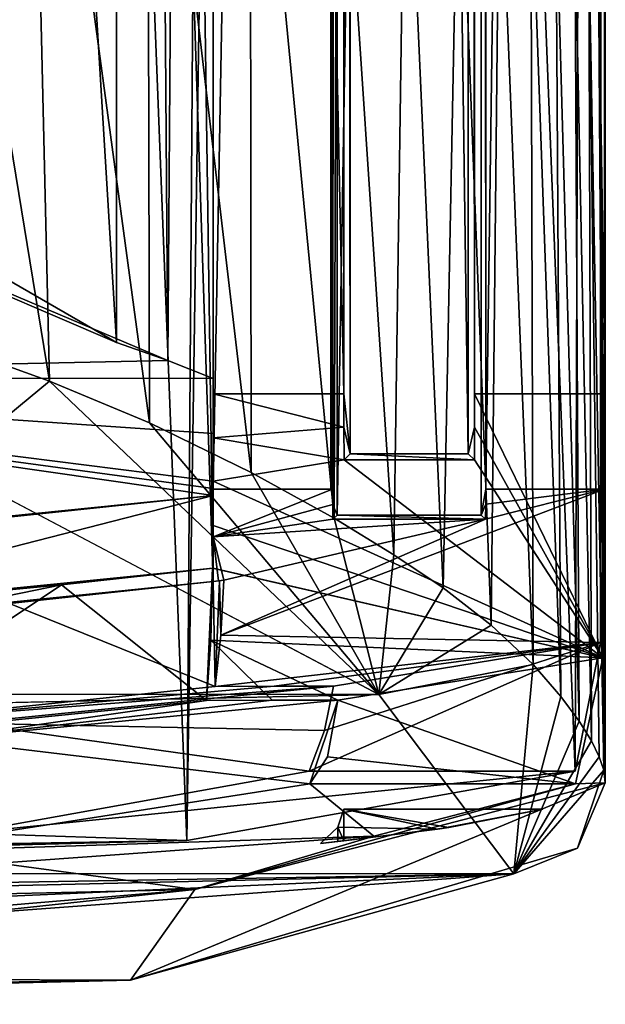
# Model space of a CAD drawing. Extents: x -250 to 250, y -430 to 356.
# Tile 510 of 656: x 236.52 to 241, y -430.09 to -422.56. Entities that reach past the tile are written whole.
import ezdxf

# ---------------------------------------------------------------- set-up
doc = ezdxf.new("R2010")
doc.units = 0
doc.header["$LTSCALE"] = 26.699852
for name, color, linetype in [('4433', 7, 'CONTINUOUS'), ('4495', 7, 'CONTINUOUS'), ('4507', 7, 'CONTINUOUS'), ('4520', 7, 'CONTINUOUS'), ('4540', 7, 'CONTINUOUS'), ('4558', 7, 'CONTINUOUS'), ('4660', 7, 'CONTINUOUS'), ('4697', 7, 'CONTINUOUS'), ('4719', 7, 'CONTINUOUS'), ('4723', 7, 'CONTINUOUS'), ('4746', 7, 'CONTINUOUS'), ('4781', 7, 'CONTINUOUS'), ('4802', 7, 'CONTINUOUS'), ('4824', 7, 'CONTINUOUS'), ('4867', 7, 'CONTINUOUS'), ('4886', 7, 'CONTINUOUS'), ('4895', 7, 'CONTINUOUS'), ('4907', 7, 'CONTINUOUS'), ('4914', 7, 'CONTINUOUS'), ('4919', 7, 'CONTINUOUS'), ('4923', 7, 'CONTINUOUS'), ('4939', 7, 'CONTINUOUS'), ('4942', 7, 'CONTINUOUS'), ('4968', 7, 'CONTINUOUS'), ('4977', 7, 'CONTINUOUS'), ('4979', 7, 'CONTINUOUS'), ('4984', 7, 'CONTINUOUS'), ('4992', 7, 'CONTINUOUS'), ('5003', 7, 'CONTINUOUS'), ('5014', 7, 'CONTINUOUS'), ('5019', 7, 'CONTINUOUS'), ('5027', 7, 'CONTINUOUS'), ('5039', 7, 'CONTINUOUS'), ('5054', 7, 'CONTINUOUS'), ('5058', 7, 'CONTINUOUS'), ('5095', 7, 'CONTINUOUS'), ('5110', 7, 'CONTINUOUS'), ('5116', 7, 'CONTINUOUS'), ('5117', 7, 'CONTINUOUS'), ('5120', 7, 'CONTINUOUS'), ('5121', 7, 'CONTINUOUS'), ('5122', 7, 'CONTINUOUS'), ('5123', 7, 'CONTINUOUS')]:
    doc.layers.add(name, color=color, linetype=linetype)

msp = doc.modelspace()

# ---------------------------------------------------------------- linework, layer by layer
at = {"layer": '4433', "color": 7, "linetype": 'CONTINUOUS'}
for points in [[(238, -426.8565, -5.1962), (238, -376.9463, -5.1962), (237.5, -392.2, -6.3048), (238, -426.8565, -5.1962)], [(237.5, -411.7, -6.3048), (238, -426.8565, -5.1962), (237.5, -392.2, -6.3048), (237.5, -411.7, -6.3048)], [(234.8267, -427.1815, -9.9718), (237.5, -411.7, -6.3048), (233.1748, -416.1966, -11.3654), (234.8267, -427.1815, -9.9718)], [(234.8267, -427.1815, -9.9718), (238, -426.8565, -5.1962), (237.5, -411.7, -6.3048), (234.8267, -427.1815, -9.9718)], [(238.9218, -427.6571, -1.478), (236.1032, -427.9408, -8.5276), (238.8533, -427.9973, -2.0212), (238.9218, -427.6571, -1.478)], [(238.7349, -428.3078, -2.7114), (236.1032, -427.9408, -8.5276), (236.0956, -428.7821, -8.5375), (238.7349, -428.3078, -2.7114)], [(238.8533, -427.9973, -2.0212), (236.1032, -427.9408, -8.5276), (238.7349, -428.3078, -2.7114), (238.8533, -427.9973, -2.0212)]]:
    msp.add_3dface(points, dxfattribs=at)
at = {"layer": '4495', "color": 7, "linetype": 'CONTINUOUS'}
for points in [[(238, -426.1502), (238, -426.1502, -0.4), (238.914, -426.1502, -0.4), (238, -426.1502)], [(238.9, -426.1502, 0), (238, -426.1502), (238.914, -426.1502, -0.4), (238.9, -426.1502, 0)]]:
    msp.add_3dface(points, dxfattribs=at)
at = {"layer": '4507', "color": 7, "linetype": 'CONTINUOUS'}
for points in [[(240.0863, -360.5541, -0.4), (240.0514, -360.589, -1.4), (240.0863, -426.1502, -0.4), (240.0863, -360.5541, -0.4)], [(240.0863, -426.1502, -0.4), (240.0514, -360.589, -1.4), (240.0514, -426.3487, -1.4), (240.0863, -426.1502, -0.4)], [(240.0863, -426.1502, -0.4), (240.0514, -426.3487, -1.4), (240.0851, -426.2665, -0.4343), (240.0863, -426.1502, -0.4)], [(240.0514, -426.3487, -1.4), (240.0837, -426.381, -0.4742), (240.0851, -426.2665, -0.4343), (240.0514, -426.3487, -1.4)]]:
    msp.add_3dface(points, dxfattribs=at)
at = {"layer": '4520', "color": 7, "linetype": 'CONTINUOUS'}
for points in [[(238.0158, -427.6606, -1.4827), (238, -426.8565, -1.6155), (236.4435, -427.0254, -6.3763), (238.0158, -427.6606, -1.4827)], [(238, -426.8565, -1.6155), (238.0158, -427.6606, -1.4827), (238.0479, -426.851, -1.1675), (238, -426.8565, -1.6155)], [(238.0158, -427.6606, -1.4827), (238.0591, -427.267, -1.0342), (238.0479, -426.851, -1.1675), (238.0158, -427.6606, -1.4827)], [(238.0591, -427.267, -1.0342), (238.081, -426.8472, -0.7061), (238.0479, -426.851, -1.1675), (238.0591, -427.267, -1.0342)], [(235.4415, -427.9284, -7.911), (238.0158, -427.6606, -1.4827), (236.4435, -427.0254, -6.3763), (235.4415, -427.9284, -7.911)]]:
    msp.add_3dface(points, dxfattribs=at)
at = {"layer": '4540', "color": 7, "linetype": 'CONTINUOUS'}
for points in [[(240.995, -360.7313, -0.4), (240.7686, -428.3078, -2.7114), (238.6176, -373.6, -8.4001), (240.995, -360.7313, -0.4)], [(240.7686, -428.3078, -2.7114), (240.995, -360.7313, -0.4), (240.9628, -427.3248, -1.0902), (240.7686, -428.3078, -2.7114)], [(240.9628, -427.3248, -1.0902), (240.995, -360.7313, -0.4), (240.995, -426.1502, -0.4), (240.9628, -427.3248, -1.0902)], [(238.6176, -373.6, -8.4001), (237.8001, -428.8398, -9.5999), (238.1796, -375.0277, -9.0719), (238.6176, -373.6, -8.4001)], [(240.7686, -428.3078, -2.7114), (237.8001, -428.8398, -9.5999), (238.6176, -373.6, -8.4001), (240.7686, -428.3078, -2.7114)], [(237.8001, -428.8398, -9.5999), (237.1278, -411.6052, -10.4363), (238.1796, -375.0277, -9.0719), (237.8001, -428.8398, -9.5999)], [(237.8001, -428.8398, -9.5999), (232, -428.9898, -14.3875), (237.1278, -411.6052, -10.4363), (237.8001, -428.8398, -9.5999)], [(237.1278, -411.6052, -10.4363), (232, -428.9898, -14.3875), (236.379, -413.9185, -11.248), (237.1278, -411.6052, -10.4363)]]:
    msp.add_3dface(points, dxfattribs=at)
at = {"layer": '4558', "color": 7, "linetype": 'CONTINUOUS'}
for points in [[(238.9, -426.1502, 0), (238.914, -426.1502, -0.4), (238.9489, -360.589, -1.4), (238.9, -426.1502, 0)], [(238.9, -376.8556), (238.9, -426.1502, 0), (238.9489, -360.589, -1.4), (238.9, -376.8556)], [(238.9489, -360.589, -1.4), (238.914, -426.1502, -0.4), (238.9152, -426.2671, -0.4346), (238.9489, -360.589, -1.4)], [(238.9489, -426.3487, -1.4), (238.9489, -360.589, -1.4), (238.9152, -426.2671, -0.4346), (238.9489, -426.3487, -1.4)], [(238.9166, -426.381, -0.4742), (238.9489, -426.3487, -1.4), (238.9152, -426.2671, -0.4346), (238.9166, -426.381, -0.4742)]]:
    msp.add_3dface(points, dxfattribs=at)
at = {"layer": '4660', "color": 7, "linetype": 'CONTINUOUS'}
for points in [[(238.9, -376.8556), (238, -376.8556), (238, -426.1502), (238.9, -376.8556)], [(238.9, -376.8556), (238, -426.1502), (238.9, -426.1502, 0), (238.9, -376.8556)]]:
    msp.add_3dface(points, dxfattribs=at)
at = {"layer": '4697', "color": 7, "linetype": 'CONTINUOUS'}
for points in [[(240.7686, -428.3078, -2.7114), (238.7349, -428.3078, -2.7114), (236.0956, -428.7821, -8.5375), (240.7686, -428.3078, -2.7114)], [(237.8001, -428.8398, -9.5999), (240.7686, -428.3078, -2.7114), (236.0956, -428.7821, -8.5375), (237.8001, -428.8398, -9.5999)], [(237.8001, -428.8398, -9.5999), (236.0956, -428.7821, -8.5375), (231.125, -428.9545, -12.5891), (237.8001, -428.8398, -9.5999)], [(237.8001, -428.8398, -9.5999), (231.125, -428.9545, -12.5891), (231.5625, -428.9753, -13.4882), (237.8001, -428.8398, -9.5999)], [(232, -428.9898, -14.3875), (237.8001, -428.8398, -9.5999), (231.5625, -428.9753, -13.4882), (232, -428.9898, -14.3875)]]:
    msp.add_3dface(points, dxfattribs=at)
at = {"layer": '4719', "color": 7, "linetype": 'CONTINUOUS'}
for points in [[(238, -426.8565, -5.1962), (234.8267, -427.1815, -9.9718), (236.4435, -427.0254, -6.3763), (238, -426.8565, -5.1962)], [(238, -426.8565, -1.6155), (238, -426.8565, -5.1962), (236.4435, -427.0254, -6.3763), (238, -426.8565, -1.6155)]]:
    msp.add_3dface(points, dxfattribs=at)
at = {"layer": '4723', "color": 7, "linetype": 'CONTINUOUS'}
for points in [[(240.0514, -360.589, -1.4), (238.9489, -426.3487, -1.4), (240.0514, -426.3487, -1.4), (240.0514, -360.589, -1.4)], [(238.9489, -360.589, -1.4), (238.9489, -426.3487, -1.4), (240.0514, -360.589, -1.4), (238.9489, -360.589, -1.4)]]:
    msp.add_3dface(points, dxfattribs=at)
at = {"layer": '4746', "color": 7, "linetype": 'CONTINUOUS'}
for points in [[(236.1032, -427.9408, -8.5276), (238.9218, -427.6571, -1.478), (235.4415, -427.9284, -7.911), (236.1032, -427.9408, -8.5276)], [(238.9218, -427.6571, -1.478), (238.4672, -427.6588, -1.4803), (235.4415, -427.9284, -7.911), (238.9218, -427.6571, -1.478)], [(238.4672, -427.6588, -1.4803), (238.0158, -427.6606, -1.4827), (235.4415, -427.9284, -7.911), (238.4672, -427.6588, -1.4803)]]:
    msp.add_3dface(points, dxfattribs=at)
at = {"layer": '4781', "color": 7, "linetype": 'CONTINUOUS'}
for points in [[(238.9489, -426.3487, -1.4), (238.9166, -426.381, -0.4742), (240.0837, -426.381, -0.4742), (238.9489, -426.3487, -1.4)], [(238.9489, -426.3487, -1.4), (240.0837, -426.381, -0.4742), (240.0514, -426.3487, -1.4), (238.9489, -426.3487, -1.4)]]:
    msp.add_3dface(points, dxfattribs=at)
at = {"layer": '4802', "color": 7, "linetype": 'CONTINUOUS'}
for points in [[(238, -376.8556), (238, -376.9463, -5.1962), (238, -426.1502, -0.4), (238, -376.8556)], [(238, -376.8556), (238, -426.1502, -0.4), (238, -426.1502), (238, -376.8556)], [(238, -376.9463, -5.1962), (238, -426.8565, -5.1962), (238, -426.1502, -0.4), (238, -376.9463, -5.1962)], [(238, -426.1502, -0.4), (238, -426.8565, -5.1962), (238, -426.5153, -0.5289), (238, -426.1502, -0.4)], [(238, -426.8565, -0.7121), (238, -426.5153, -0.5289), (238, -426.8565, -1.1637), (238, -426.8565, -0.7121)], [(238, -426.8565, -1.1637), (238, -426.5153, -0.5289), (238, -426.8565, -1.6155), (238, -426.8565, -1.1637)], [(238, -426.5153, -0.5289), (238, -426.8565, -5.1962), (238, -426.8565, -1.6155), (238, -426.5153, -0.5289)]]:
    msp.add_3dface(points, dxfattribs=at)
at = {"layer": '4824', "color": 7, "linetype": 'CONTINUOUS'}
for points in [[(238, -426.1502, -0.4), (238, -426.5153, -0.5289), (238.914, -426.1502, -0.4), (238, -426.1502, -0.4)], [(238.914, -426.1502, -0.4), (238, -426.5153, -0.5289), (238.9152, -426.2671, -0.4346), (238.914, -426.1502, -0.4)], [(240.9628, -427.3248, -1.0902), (240.995, -426.1502, -0.4), (238.0591, -427.267, -1.0342), (240.9628, -427.3248, -1.0902)], [(240.995, -426.1502, -0.4), (240.0837, -426.381, -0.4742), (238.0591, -427.267, -1.0342), (240.995, -426.1502, -0.4)], [(240.0837, -426.381, -0.4742), (240.995, -426.1502, -0.4), (240.0851, -426.2665, -0.4343), (240.0837, -426.381, -0.4742)], [(240.995, -426.1502, -0.4), (240.0863, -426.1502, -0.4), (240.0851, -426.2665, -0.4343), (240.995, -426.1502, -0.4)], [(238, -426.5153, -0.5289), (238.9166, -426.381, -0.4742), (238.9152, -426.2671, -0.4346), (238, -426.5153, -0.5289)], [(240.0837, -426.381, -0.4742), (238, -426.5153, -0.5289), (238.081, -426.8472, -0.7061), (240.0837, -426.381, -0.4742)], [(238.9166, -426.381, -0.4742), (238, -426.5153, -0.5289), (240.0837, -426.381, -0.4742), (238.9166, -426.381, -0.4742)], [(238.0591, -427.267, -1.0342), (240.0837, -426.381, -0.4742), (238.081, -426.8472, -0.7061), (238.0591, -427.267, -1.0342)], [(238.081, -426.8472, -0.7061), (238, -426.5153, -0.5289), (238.0405, -426.8518, -0.7091), (238.081, -426.8472, -0.7061)], [(238, -426.5153, -0.5289), (238, -426.8565, -0.7121), (238.0405, -426.8518, -0.7091), (238, -426.5153, -0.5289)], [(238.0158, -427.6606, -1.4827), (240.9628, -427.3248, -1.0902), (238.0591, -427.267, -1.0342), (238.0158, -427.6606, -1.4827)], [(238.4672, -427.6588, -1.4803), (240.9628, -427.3248, -1.0902), (238.0158, -427.6606, -1.4827), (238.4672, -427.6588, -1.4803)], [(238.9218, -427.6571, -1.478), (240.9628, -427.3248, -1.0902), (238.4672, -427.6588, -1.4803), (238.9218, -427.6571, -1.478)], [(240.7686, -428.3078, -2.7114), (240.9628, -427.3248, -1.0902), (238.7349, -428.3078, -2.7114), (240.7686, -428.3078, -2.7114)], [(240.9628, -427.3248, -1.0902), (238.8533, -427.9973, -2.0212), (238.7349, -428.3078, -2.7114), (240.9628, -427.3248, -1.0902)], [(240.9628, -427.3248, -1.0902), (238.9218, -427.6571, -1.478), (238.8533, -427.9973, -2.0212), (240.9628, -427.3248, -1.0902)]]:
    msp.add_3dface(points, dxfattribs=at)
at = {"layer": '4867', "color": 7, "linetype": 'CONTINUOUS'}
for points in [[(238, -426.8565, -1.1637), (238, -426.8565, -1.6155), (238.0479, -426.851, -1.1675), (238, -426.8565, -1.1637)], [(238.0405, -426.8518, -0.7091), (238, -426.8565, -0.7121), (238.0479, -426.851, -1.1675), (238.0405, -426.8518, -0.7091)], [(238, -426.8565, -0.7121), (238, -426.8565, -1.1637), (238.0479, -426.851, -1.1675), (238, -426.8565, -0.7121)], [(238.081, -426.8472, -0.7061), (238.0405, -426.8518, -0.7091), (238.0479, -426.851, -1.1675), (238.081, -426.8472, -0.7061)]]:
    msp.add_3dface(points, dxfattribs=at)
at = {"layer": '4886', "color": 7, "linetype": 'CONTINUOUS'}
for points in [[(240.995, -360.7313, -0.4), (240.0863, -360.5541, -0.4), (240.0863, -426.1502, -0.4), (240.995, -360.7313, -0.4)], [(240.995, -426.1502, -0.4), (240.995, -360.7313, -0.4), (240.0863, -426.1502, -0.4), (240.995, -426.1502, -0.4)]]:
    msp.add_3dface(points, dxfattribs=at)
at = {"layer": '4895', "color": 7, "linetype": 'CONTINUOUS'}
for points in [[(238, -426.0896, -0.0752), (238, -426.4293, -0.1741), (238, -426.7551, -0.3124), (238, -426.0896, -0.0752)], [(238, -426.1455, -0.5202), (238, -426.0896, -0.0752), (238, -426.7551, -0.3124), (238, -426.1455, -0.5202)], [(238, -426.7551, -5.1962), (238, -426.1455, -0.5202), (238, -426.7551, -0.3124), (238, -426.7551, -5.1962)], [(238, -426.1998, -0.9654), (238, -426.1455, -0.5202), (238, -426.7551, -5.1962), (238, -426.1998, -0.9654)], [(238, -426.1998, -5.1962), (238, -426.1998, -0.9654), (238, -426.7551, -5.1962), (238, -426.1998, -5.1962)]]:
    msp.add_3dface(points, dxfattribs=at)
at = {"layer": '4907', "color": 7, "linetype": 'CONTINUOUS'}
for points in [[(234.4424, -427.1112, -10.3364), (238, -426.1998, -5.1962), (238, -426.7551, -5.1962), (234.4424, -427.1112, -10.3364)], [(234.5953, -426.5424, -10.1946), (238, -426.1998, -5.1962), (234.4424, -427.1112, -10.3364), (234.5953, -426.5424, -10.1946)]]:
    msp.add_3dface(points, dxfattribs=at)
at = {"layer": '4914', "color": 7, "linetype": 'CONTINUOUS'}
for points in [[(231.7, -422.641, 17.2233), (237.2614, -425.0279, 6.757), (237.6548, -425.1666, 5.9879), (231.7, -422.641, 17.2233)], [(231.7, -422.641, 17.2233), (234.7708, -423.5913, 13.5274), (237.2614, -425.0279, 6.757), (231.7, -422.641, 17.2233)], [(231.7, -422.641, 17.2233), (237.6548, -425.1666, 5.9879), (231.7, -425.2934, 5.2603), (231.7, -422.641, 17.2233)], [(237.6548, -425.1666, 5.9879), (238, -425.3043, 5.1962), (231.7, -425.2934, 5.2603), (237.6548, -425.1666, 5.9879)], [(238, -426.1455, -0.5202), (238, -426.1998, -0.9654), (231.7, -425.2934, 5.2603), (238, -426.1455, -0.5202)], [(231.7, -425.2934, 5.2603), (238, -426.1998, -0.9654), (235.8758, -426.4234, -2.9597), (231.7, -425.2934, 5.2603)], [(238, -426.0896, -0.0752), (238, -426.1455, -0.5202), (231.7, -425.2934, 5.2603), (238, -426.0896, -0.0752)], [(238, -425.7248, 2.5646), (238, -426.0896, -0.0752), (231.7, -425.2934, 5.2603), (238, -425.7248, 2.5646)], [(238, -425.3043, 5.1962), (238, -425.7248, 2.5646), (231.7, -425.2934, 5.2603), (238, -425.3043, 5.1962)]]:
    msp.add_3dface(points, dxfattribs=at)
at = {"layer": '4919', "color": 7, "linetype": 'CONTINUOUS'}
msp.add_3dface([(237.2614, -425.0279, 6.757), (234.7708, -423.5913, 13.5274), (234.9522, -387.1035, 9.8465), (237.2614, -425.0279, 6.757)], dxfattribs=at)
at = {"layer": '4923', "color": 7, "linetype": 'CONTINUOUS'}
for points in [[(238.9548, -427.7638, -1.1247), (238.7395, -428.4059, -2.688), (235.8861, -428.0645, -8.803), (238.9548, -427.7638, -1.1247)], [(238.9548, -427.7638, -1.1247), (238.8757, -428.1977, -1.8613), (238.7395, -428.4059, -2.688), (238.9548, -427.7638, -1.1247)], [(235.8861, -428.0645, -8.803), (238.7395, -428.4059, -2.688), (235.3741, -428.9298, -9.401), (235.8861, -428.0645, -8.803)]]:
    msp.add_3dface(points, dxfattribs=at)
at = {"layer": '4939', "color": 7, "linetype": 'CONTINUOUS'}
for points in [[(241, -425.4222), (241, -426.9148, 0), (240.981, -427.4406, -0.7805), (241, -425.4222)], [(241, -428.3984, -0.0001), (240.981, -427.4406, -0.7805), (241, -426.9148, 0), (241, -428.3984, -0.0001)], [(240.981, -427.4406, -0.7805), (241, -428.3984, -0.0001), (240.7726, -428.4059, -2.688), (240.981, -427.4406, -0.7805)], [(240.7726, -428.4059, -2.688), (241, -428.3984, -0.0001), (237.8615, -429.2144, -9.5174), (240.7726, -428.4059, -2.688)], [(239.2308, -428.8049, -7.3133), (240.7726, -428.4059, -2.688), (237.8615, -429.2144, -9.5174), (239.2308, -428.8049, -7.3133)], [(236.3617, -429.0124, -11.2655), (239.2308, -428.8049, -7.3133), (237.8615, -429.2144, -9.5174), (236.3617, -429.0124, -11.2655)], [(229.915, -429.3919, -15.2264), (236.3617, -429.0124, -11.2655), (237.8615, -429.2144, -9.5174), (229.915, -429.3919, -15.2264)]]:
    msp.add_3dface(points, dxfattribs=at)
at = {"layer": '4942', "color": 7, "linetype": 'CONTINUOUS'}
for points in [[(234.4424, -427.1112, -10.3364), (238, -426.7551, -5.1962), (236.8395, -426.8815, -5.369), (234.4424, -427.1112, -10.3364)], [(238, -426.7551, -5.1962), (237.9962, -426.7555, -0.3126), (236.8395, -426.8815, -5.369), (238, -426.7551, -5.1962)], [(238, -426.7551, -5.1962), (238, -426.7551, -0.3124), (237.9962, -426.7555, -0.3126), (238, -426.7551, -5.1962)], [(229, -427.4885, -12.3693), (234.4424, -427.1112, -10.3364), (236.8395, -426.8815, -5.369), (229, -427.4885, -12.3693)]]:
    msp.add_3dface(points, dxfattribs=at)
at = {"layer": '4968', "color": 7, "linetype": 'CONTINUOUS'}
for points in [[(238, -376.9556), (238, -425.3043, 5.1962), (238, -376.8649, 5.1962), (238, -376.9556)], [(238, -425.3043, 5.1962), (238, -376.9556), (238, -425.4222), (238, -425.3043, 5.1962)], [(238, -425.7248, 2.5646), (238, -425.3043, 5.1962), (238, -425.4222), (238, -425.7248, 2.5646)], [(238, -425.7248, 2.5646), (238, -425.4222), (238, -425.758, -0.0189), (238, -425.7248, 2.5646)], [(238, -426.0896, -0.0752), (238, -425.7248, 2.5646), (238, -425.758, -0.0189), (238, -426.0896, -0.0752)]]:
    msp.add_3dface(points, dxfattribs=at)
at = {"layer": '4977', "color": 7, "linetype": 'CONTINUOUS'}
for points in [[(238.7395, -428.4059, -2.688), (239.2308, -428.8049, -7.3133), (235.3741, -428.9298, -9.401), (238.7395, -428.4059, -2.688)], [(240.7726, -428.4059, -2.688), (239.2308, -428.8049, -7.3133), (238.7395, -428.4059, -2.688), (240.7726, -428.4059, -2.688)], [(239.2308, -428.8049, -7.3133), (236.3617, -429.0124, -11.2655), (235.3741, -428.9298, -9.401), (239.2308, -428.8049, -7.3133)]]:
    msp.add_3dface(points, dxfattribs=at)
at = {"layer": '4979', "color": 7, "linetype": 'CONTINUOUS'}
for points in [[(238, -425.758, -0.0189), (238, -425.4222), (239.0004, -425.6754, -0.0107), (238, -425.758, -0.0189)], [(238, -425.4222), (239.0001, -425.4222), (239.0004, -425.6754, -0.0107), (238, -425.4222)], [(240.0002, -425.4222), (240.981, -427.4406, -0.7805), (239.9998, -425.6754, -0.0107), (240.0002, -425.4222)], [(241, -425.4222), (240.981, -427.4406, -0.7805), (240.0002, -425.4222), (241, -425.4222)], [(239.0016, -425.9269, -0.0428), (238, -425.758, -0.0189), (239.0004, -425.6754, -0.0107), (239.0016, -425.9269, -0.0428)], [(240.981, -427.4406, -0.7805), (239.9987, -425.9269, -0.0428), (239.9998, -425.6754, -0.0107), (240.981, -427.4406, -0.7805)], [(238, -426.0896, -0.0752), (238, -425.758, -0.0189), (239.0016, -425.9269, -0.0428), (238, -426.0896, -0.0752)], [(240.981, -427.4406, -0.7805), (238, -426.0896, -0.0752), (239.0016, -425.9269, -0.0428), (240.981, -427.4406, -0.7805)], [(239.9987, -425.9269, -0.0428), (240.981, -427.4406, -0.7805), (239.0016, -425.9269, -0.0428), (239.9987, -425.9269, -0.0428)], [(238, -426.0896, -0.0752), (240.981, -427.4406, -0.7805), (238, -426.4293, -0.1741), (238, -426.0896, -0.0752)], [(238, -426.4293, -0.1741), (240.981, -427.4406, -0.7805), (238, -426.7551, -0.3124), (238, -426.4293, -0.1741)], [(237.9962, -426.7555, -0.3126), (240.981, -427.4406, -0.7805), (237.9829, -427.3069, -0.666), (237.9962, -426.7555, -0.3126)], [(238, -426.7551, -0.3124), (240.981, -427.4406, -0.7805), (237.9962, -426.7555, -0.3126), (238, -426.7551, -0.3124)], [(237.9509, -427.7666, -1.1282), (237.9829, -427.3069, -0.666), (238.4522, -427.7652, -1.1264), (237.9509, -427.7666, -1.1282)], [(237.9829, -427.3069, -0.666), (240.981, -427.4406, -0.7805), (238.9548, -427.7638, -1.1247), (237.9829, -427.3069, -0.666)], [(238.4522, -427.7652, -1.1264), (237.9829, -427.3069, -0.666), (238.9548, -427.7638, -1.1247), (238.4522, -427.7652, -1.1264)], [(240.981, -427.4406, -0.7805), (240.7726, -428.4059, -2.688), (238.9548, -427.7638, -1.1247), (240.981, -427.4406, -0.7805)], [(238.9548, -427.7638, -1.1247), (240.7726, -428.4059, -2.688), (238.8757, -428.1977, -1.8613), (238.9548, -427.7638, -1.1247)], [(238.8757, -428.1977, -1.8613), (240.7726, -428.4059, -2.688), (238.7395, -428.4059, -2.688), (238.8757, -428.1977, -1.8613)]]:
    msp.add_3dface(points, dxfattribs=at)
at = {"layer": '4984', "color": 7, "linetype": 'CONTINUOUS'}
for points in [[(239.9987, -425.9269, -0.0428), (239.0016, -425.9269, -0.0428), (239.049, -425.8795, -1.4), (239.9987, -425.9269, -0.0428)], [(239.9513, -425.8795, -1.4), (239.9987, -425.9269, -0.0428), (239.049, -425.8795, -1.4), (239.9513, -425.8795, -1.4)]]:
    msp.add_3dface(points, dxfattribs=at)
at = {"layer": '4992', "color": 7, "linetype": 'CONTINUOUS'}
for points in [[(239.049, -360.8266, -1.4), (239.9513, -425.8795, -1.4), (239.049, -425.8795, -1.4), (239.049, -360.8266, -1.4)], [(239.9513, -360.8266, -1.4), (239.9513, -425.8795, -1.4), (239.049, -360.8266, -1.4), (239.9513, -360.8266, -1.4)]]:
    msp.add_3dface(points, dxfattribs=at)
at = {"layer": '5003', "color": 7, "linetype": 'CONTINUOUS'}
for points in [[(237.2831, -375.3172, 6.7175), (237.2614, -425.0279, 6.757), (234.9522, -387.1035, 9.8465), (237.2831, -375.3172, 6.7175)], [(237.2614, -425.0279, 6.757), (237.2831, -375.3172, 6.7175), (237.6548, -425.1666, 5.9879), (237.2614, -425.0279, 6.757)], [(237.6548, -425.1666, 5.9879), (237.2831, -375.3172, 6.7175), (238, -376.8649, 5.1962), (237.6548, -425.1666, 5.9879)], [(238, -425.3043, 5.1962), (237.6548, -425.1666, 5.9879), (238, -376.8649, 5.1962), (238, -425.3043, 5.1962)]]:
    msp.add_3dface(points, dxfattribs=at)
at = {"layer": '5014', "color": 7, "linetype": 'CONTINUOUS'}
for points in [[(235.8758, -426.4234, -2.9597), (238, -426.1998, -0.9654), (234.5953, -426.5424, -10.1946), (235.8758, -426.4234, -2.9597)], [(238, -426.1998, -0.9654), (238, -426.1998, -5.1962), (234.5953, -426.5424, -10.1946), (238, -426.1998, -0.9654)]]:
    msp.add_3dface(points, dxfattribs=at)
at = {"layer": '5019', "color": 7, "linetype": 'CONTINUOUS'}
for points in [[(240.0002, -360.7777), (240.0002, -425.4222), (239.9513, -360.8266, -1.4), (240.0002, -360.7777)], [(240.0002, -425.4222), (239.9998, -425.6754, -0.0107), (239.9513, -360.8266, -1.4), (240.0002, -425.4222)], [(239.9513, -360.8266, -1.4), (239.9998, -425.6754, -0.0107), (239.9513, -425.8795, -1.4), (239.9513, -360.8266, -1.4)], [(239.9998, -425.6754, -0.0107), (239.9987, -425.9269, -0.0428), (239.9513, -425.8795, -1.4), (239.9998, -425.6754, -0.0107)]]:
    msp.add_3dface(points, dxfattribs=at)
at = {"layer": '5027', "color": 7, "linetype": 'CONTINUOUS'}
for points in [[(235.9604, -425.9755, 16.3591), (132.5, -427.7033, 8.751), (239.2669, -427.7206, 8.6623), (235.9604, -425.9755, 16.3591)], [(132.5, -427.7033, 8.751), (178.8801, -429.0541, 0.3934), (239.2669, -427.7206, 8.6623), (132.5, -427.7033, 8.751)], [(178.8801, -429.0541, 0.3934), (240.3, -429.093, 0.0872), (239.2669, -427.7206, 8.6623), (178.8801, -429.0541, 0.3934)], [(207.8953, -429.639, -5.1043), (240.3, -429.093, 0.0872), (178.8801, -429.0541, 0.3934), (207.8953, -429.639, -5.1043)], [(224.5, -429.4664, -3.2307), (240.3, -429.093, 0.0872), (207.8953, -429.639, -5.1043), (224.5, -429.4664, -3.2307)], [(224.5, -429.4664, -3.2307), (228.3328, -429.6238, -4.9258), (240.3, -429.093, 0.0872), (224.5, -429.4664, -3.2307)], [(228.3328, -429.6238, -4.9258), (229.7, -429.8794, -8.4591), (240.3, -429.093, 0.0872), (228.3328, -429.6238, -4.9258)], [(229.7, -429.8794, -8.4591), (237.3686, -429.9082, -8.9677), (240.3, -429.093, 0.0872), (229.7, -429.8794, -8.4591)], [(229.7, -429.8794, -8.4591), (229.7, -430.0216, -11.5045), (237.3686, -429.9082, -8.9677), (229.7, -429.8794, -8.4591)], [(229.7, -430.0216, -11.5045), (229.7, -430.0919, -14.5524), (237.3686, -429.9082, -8.9677), (229.7, -430.0216, -11.5045)]]:
    msp.add_3dface(points, dxfattribs=at)
at = {"layer": '5039', "color": 7, "linetype": 'CONTINUOUS'}
for points in [[(235.9604, -425.9755, 16.3591), (236.7487, -425.3244, 16.2702), (235.9193, -425.0261, 17.4057), (235.9604, -425.9755, 16.3591)], [(235.9604, -425.9755, 16.3591), (239.2669, -427.7206, 8.6623), (236.7487, -425.3244, 16.2702), (235.9604, -425.9755, 16.3591)], [(239.2669, -427.7206, 8.6623), (237.5135, -425.6438, 14.9984), (236.7487, -425.3244, 16.2702), (239.2669, -427.7206, 8.6623)], [(239.2669, -427.7206, 8.6623), (238.2924, -426.023, 13.4178), (237.5135, -425.6438, 14.9984), (239.2669, -427.7206, 8.6623)], [(239.2669, -427.7206, 8.6623), (238.9261, -426.3734, 11.8984), (238.2924, -426.023, 13.4178), (239.2669, -427.7206, 8.6623)], [(239.2669, -427.7206, 8.6623), (239.3825, -426.6524, 10.6447), (238.9261, -426.3734, 11.8984), (239.2669, -427.7206, 8.6623)], [(239.2669, -427.7206, 8.6623), (239.7606, -426.9067, 9.4538), (239.3825, -426.6524, 10.6447), (239.2669, -427.7206, 8.6623)], [(239.2669, -427.7206, 8.6623), (240.1282, -427.1903, 8.0344), (239.7606, -426.9067, 9.4538), (239.2669, -427.7206, 8.6623)], [(239.2669, -427.7206, 8.6623), (240.4472, -427.4918, 6.3631), (240.1282, -427.1903, 8.0344), (239.2669, -427.7206, 8.6623)], [(239.2669, -427.7206, 8.6623), (240.3, -429.093, 0.0872), (240.4472, -427.4918, 6.3631), (239.2669, -427.7206, 8.6623)], [(240.3, -429.093, 0.0872), (240.6604, -427.7375, 4.8548), (240.4472, -427.4918, 6.3631), (240.3, -429.093, 0.0872)], [(240.3, -429.093, 0.0872), (240.7995, -427.9265, 3.6074), (240.6604, -427.7375, 4.8548), (240.3, -429.093, 0.0872)], [(240.3, -429.093, 0.0872), (240.8937, -428.077, 2.5491), (240.7995, -427.9265, 3.6074), (240.3, -429.093, 0.0872)], [(240.3, -429.093, 0.0872), (240.9542, -428.1975, 1.6428), (240.8937, -428.077, 2.5491), (240.3, -429.093, 0.0872)], [(240.3, -429.093, 0.0872), (240.9887, -428.3004, 0.8168), (240.9542, -428.1975, 1.6428), (240.3, -429.093, 0.0872)], [(240.3, -429.093, 0.0872), (240.7876, -428.8978, 0.046), (240.9887, -428.3004, 0.8168), (240.3, -429.093, 0.0872)], [(240.7876, -428.8978, 0.046), (241, -428.3984, -0.0001), (240.9887, -428.3004, 0.8168), (240.7876, -428.8978, 0.046)]]:
    msp.add_3dface(points, dxfattribs=at)
at = {"layer": '5054', "color": 7, "linetype": 'CONTINUOUS'}
for points in [[(240.0002, -360.7777), (241, -425.4222), (240.0002, -425.4222), (240.0002, -360.7777)], [(241, -422.2668), (241, -425.4222), (240.0002, -360.7777), (241, -422.2668)], [(238, -425.4222), (238, -376.9556), (239.0001, -425.4222), (238, -425.4222)], [(239.0001, -425.4222), (238, -376.9556), (239, -376.9556), (239.0001, -425.4222)]]:
    msp.add_3dface(points, dxfattribs=at)
at = {"layer": '5058', "color": 7, "linetype": 'CONTINUOUS'}
for points in [[(235.0778, -428.0586, -8.212), (237.9509, -427.7666, -1.1282), (235.8861, -428.0645, -8.803), (235.0778, -428.0586, -8.212)], [(238.4522, -427.7652, -1.1264), (238.9548, -427.7638, -1.1247), (235.8861, -428.0645, -8.803), (238.4522, -427.7652, -1.1264)], [(237.9509, -427.7666, -1.1282), (238.4522, -427.7652, -1.1264), (235.8861, -428.0645, -8.803), (237.9509, -427.7666, -1.1282)]]:
    msp.add_3dface(points, dxfattribs=at)
at = {"layer": '5095', "color": 7, "linetype": 'CONTINUOUS'}
for points in [[(239.0001, -374.2), (239.049, -360.8266, -1.4), (239.049, -425.8795, -1.4), (239.0001, -374.2)], [(239, -375.2), (239.0001, -374.2), (239.049, -425.8795, -1.4), (239, -375.2)], [(239, -376.9556), (239, -375.2), (239.049, -425.8795, -1.4), (239, -376.9556)], [(239.0001, -425.4222), (239, -376.9556), (239.049, -425.8795, -1.4), (239.0001, -425.4222)], [(239.0004, -425.6754, -0.0107), (239.0001, -425.4222), (239.049, -425.8795, -1.4), (239.0004, -425.6754, -0.0107)], [(239.0016, -425.9269, -0.0428), (239.0004, -425.6754, -0.0107), (239.049, -425.8795, -1.4), (239.0016, -425.9269, -0.0428)]]:
    msp.add_3dface(points, dxfattribs=at)
at = {"layer": '5110', "color": 7, "linetype": 'CONTINUOUS'}
for points in [[(237.3686, -429.9082, -8.9677), (241, -428.3984, -0.0001), (240.7876, -428.8978, 0.046), (237.3686, -429.9082, -8.9677)], [(237.8615, -429.2144, -9.5174), (241, -428.3984, -0.0001), (237.3686, -429.9082, -8.9677), (237.8615, -429.2144, -9.5174)], [(240.3, -429.093, 0.0872), (237.3686, -429.9082, -8.9677), (240.7876, -428.8978, 0.046), (240.3, -429.093, 0.0872)], [(229.7, -430.0919, -14.5524), (237.8615, -429.2144, -9.5174), (237.3686, -429.9082, -8.9677), (229.7, -430.0919, -14.5524)], [(229.7, -430.0919, -14.5524), (229.8527, -429.8902, -15.0275), (237.8615, -429.2144, -9.5174), (229.7, -430.0919, -14.5524)], [(229.8527, -429.8902, -15.0275), (229.915, -429.3919, -15.2264), (237.8615, -429.2144, -9.5174), (229.8527, -429.8902, -15.0275)]]:
    msp.add_3dface(points, dxfattribs=at)
at = {"layer": '5116', "color": 7, "linetype": 'CONTINUOUS'}
for points in [[(237.9962, -426.7555, -0.3126), (237.9509, -427.7666, -1.1282), (236.8395, -426.8815, -5.369), (237.9962, -426.7555, -0.3126)], [(237.9962, -426.7555, -0.3126), (237.9829, -427.3069, -0.666), (237.9509, -427.7666, -1.1282), (237.9962, -426.7555, -0.3126)], [(229, -428.4903, -12.3693), (229, -427.4885, -12.3693), (236.8395, -426.8815, -5.369), (229, -428.4903, -12.3693)], [(229, -428.4903, -12.3693), (236.8395, -426.8815, -5.369), (235.0778, -428.0586, -8.212), (229, -428.4903, -12.3693)], [(236.8395, -426.8815, -5.369), (237.9509, -427.7666, -1.1282), (235.0778, -428.0586, -8.212), (236.8395, -426.8815, -5.369)]]:
    msp.add_3dface(points, dxfattribs=at)
at = {"layer": '5117', "color": 7, "linetype": 'CONTINUOUS'}
for points in [[(235.9193, -425.0261, 17.4057), (236.7487, -425.3244, 16.2702), (235.6345, -418.5172, 17.0103), (235.9193, -425.0261, 17.4057)], [(235.6345, -418.5172, 17.0103), (236.7487, -425.3244, 16.2702), (236.5982, -418.8809, 15.7442), (235.6345, -418.5172, 17.0103)], [(236.7487, -425.3244, 16.2702), (237.5135, -425.6438, 14.9984), (236.5982, -418.8809, 15.7442), (236.7487, -425.3244, 16.2702)], [(236.5982, -418.8809, 15.7442), (237.5135, -425.6438, 14.9984), (237.4986, -419.2794, 14.2659), (236.5982, -418.8809, 15.7442)], [(237.5135, -425.6438, 14.9984), (238.2924, -426.023, 13.4178), (237.4986, -419.2794, 14.2659), (237.5135, -425.6438, 14.9984)], [(237.4986, -419.2794, 14.2659), (238.2924, -426.023, 13.4178), (238.2833, -419.6962, 12.632), (237.4986, -419.2794, 14.2659)], [(238.2924, -426.023, 13.4178), (238.9261, -426.3734, 11.8984), (238.2833, -419.6962, 12.632), (238.2924, -426.023, 13.4178)], [(238.2833, -419.6962, 12.632), (238.9261, -426.3734, 11.8984), (238.9463, -420.098, 10.9953), (238.2833, -419.6962, 12.632)], [(238.9261, -426.3734, 11.8984), (239.3825, -426.6524, 10.6447), (238.9463, -420.098, 10.9953), (238.9261, -426.3734, 11.8984)], [(238.9463, -420.098, 10.9953), (239.3825, -426.6524, 10.6447), (239.4719, -420.4541, 9.4928), (238.9463, -420.098, 10.9953)], [(239.3825, -426.6524, 10.6447), (239.7606, -426.9067, 9.4538), (239.4719, -420.4541, 9.4928), (239.3825, -426.6524, 10.6447)], [(239.4719, -420.4541, 9.4928), (239.7606, -426.9067, 9.4538), (239.8796, -420.7621, 8.1271), (239.4719, -420.4541, 9.4928)], [(239.7606, -426.9067, 9.4538), (240.1282, -427.1903, 8.0344), (239.8796, -420.7621, 8.1271), (239.7606, -426.9067, 9.4538)], [(239.8796, -420.7621, 8.1271), (240.1282, -427.1903, 8.0344), (240.1895, -421.0403, 6.8007), (239.8796, -420.7621, 8.1271)], [(240.1282, -427.1903, 8.0344), (240.4472, -427.4918, 6.3631), (240.1895, -421.0403, 6.8007), (240.1282, -427.1903, 8.0344)], [(240.1895, -421.0403, 6.8007), (240.4472, -427.4918, 6.3631), (240.4294, -421.305, 5.4346), (240.1895, -421.0403, 6.8007)], [(240.4472, -427.4918, 6.3631), (240.6604, -427.7375, 4.8548), (240.4294, -421.305, 5.4346), (240.4472, -427.4918, 6.3631)], [(240.4294, -421.305, 5.4346), (240.6604, -427.7375, 4.8548), (240.6204, -421.5538, 4.068), (240.4294, -421.305, 5.4346)], [(240.6604, -427.7375, 4.8548), (240.7995, -427.9265, 3.6074), (240.6204, -421.5538, 4.068), (240.6604, -427.7375, 4.8548)], [(240.6204, -421.5538, 4.068), (240.7995, -427.9265, 3.6074), (240.7674, -421.7751, 2.7998), (240.6204, -421.5538, 4.068)], [(240.7995, -427.9265, 3.6074), (240.8937, -428.077, 2.5491), (240.7674, -421.7751, 2.7998), (240.7995, -427.9265, 3.6074)], [(240.7674, -421.7751, 2.7998), (240.8937, -428.077, 2.5491), (240.8748, -421.9598, 1.7129), (240.7674, -421.7751, 2.7998)], [(240.9542, -428.1975, 1.6428), (240.9887, -428.3004, 0.8168), (240.8748, -421.9598, 1.7129), (240.9542, -428.1975, 1.6428)], [(240.8748, -421.9598, 1.7129), (240.9887, -428.3004, 0.8168), (240.9483, -422.1144, 0.7951), (240.8748, -421.9598, 1.7129)], [(240.8937, -428.077, 2.5491), (240.9542, -428.1975, 1.6428), (240.8748, -421.9598, 1.7129), (240.8937, -428.077, 2.5491)], [(241, -425.4222), (241, -422.2668), (240.9483, -422.1144, 0.7951), (241, -425.4222)], [(241, -426.9148, 0), (241, -425.4222), (240.9483, -422.1144, 0.7951), (241, -426.9148, 0)], [(240.9887, -428.3004, 0.8168), (241, -428.3984, -0.0001), (240.9483, -422.1144, 0.7951), (240.9887, -428.3004, 0.8168)], [(241, -428.3984, -0.0001), (241, -426.9148, 0), (240.9483, -422.1144, 0.7951), (241, -428.3984, -0.0001)]]:
    msp.add_3dface(points, dxfattribs=at)
at = {"layer": '5120', "color": 7, "linetype": 'CONTINUOUS'}
for points in [[(239, -428.842), (239, -428.6), (238.9552, -428.7355, -1.1194), (239, -428.842)], [(238.8208, -428.8604, -2.2331), (238.9548, -428.8468, -1.1238), (238.9552, -428.7355, -1.1194), (238.8208, -428.8604, -2.2331)], [(238.9548, -428.8468, -1.1238), (239, -428.842), (238.9552, -428.7355, -1.1194), (238.9548, -428.8468, -1.1238)]]:
    msp.add_3dface(points, dxfattribs=at)
at = {"layer": '5121', "color": 7, "linetype": 'CONTINUOUS'}
for points in [[(239, -428.6), (239, -428.842), (239.802, -428.7381), (239, -428.6)], [(240.5212, -428.6), (239, -428.6), (239.802, -428.7381), (240.5212, -428.6)]]:
    msp.add_3dface(points, dxfattribs=at)
at = {"layer": '5122', "color": 7, "linetype": 'CONTINUOUS'}
for points in [[(240.5212, -428.6), (239.802, -428.7381), (239.7156, -428.7514, -1.2568), (240.5212, -428.6)], [(238.9548, -428.8468, -1.1238), (238.8208, -428.8604, -2.2331), (239.7156, -428.7514, -1.2568), (238.9548, -428.8468, -1.1238)], [(239, -428.842), (238.9548, -428.8468, -1.1238), (239.7156, -428.7514, -1.2568), (239, -428.842)], [(239.802, -428.7381), (239, -428.842), (239.7156, -428.7514, -1.2568), (239.802, -428.7381)]]:
    msp.add_3dface(points, dxfattribs=at)
at = {"layer": '5123', "color": 7, "linetype": 'CONTINUOUS'}
for points in [[(238.9552, -428.7355, -1.1194), (239, -428.6), (239.7156, -428.7514, -1.2568), (238.9552, -428.7355, -1.1194)], [(239, -428.6), (240.5212, -428.6), (239.7156, -428.7514, -1.2568), (239, -428.6)], [(238.8208, -428.8604, -2.2331), (238.9552, -428.7355, -1.1194), (239.7156, -428.7514, -1.2568), (238.8208, -428.8604, -2.2331)]]:
    msp.add_3dface(points, dxfattribs=at)

doc.saveas('drawing.dxf')
